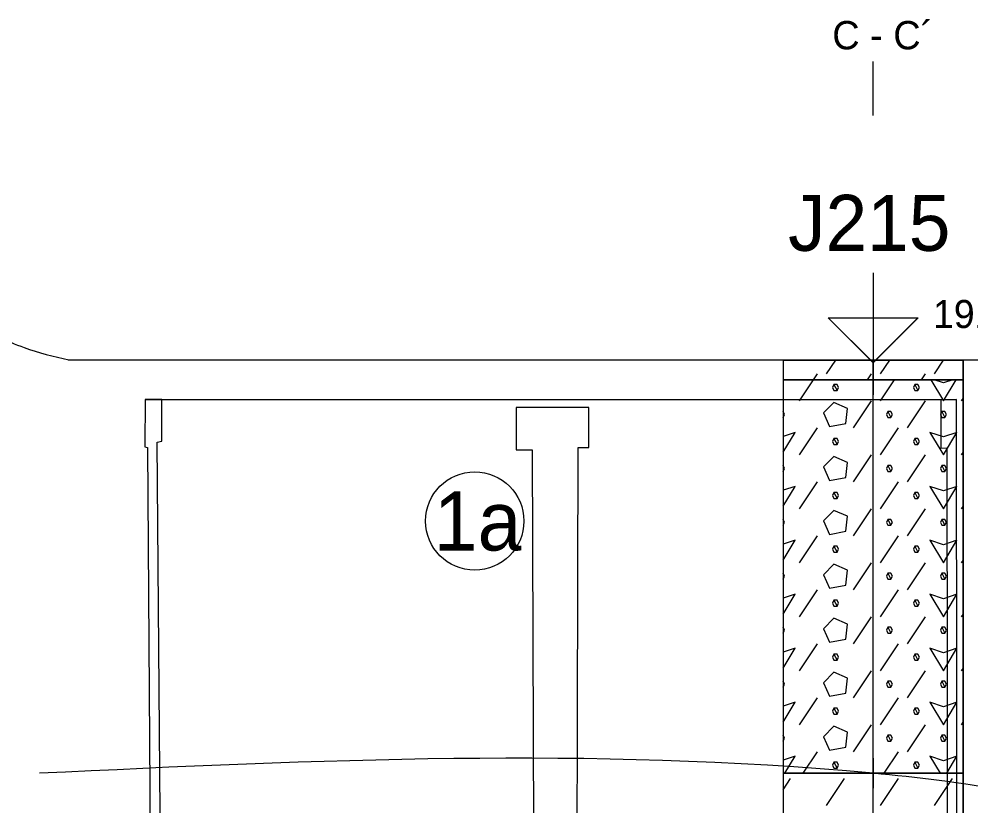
# Model space of a CAD drawing. Extents: x 3042 to 4120, y 576 to 2694.
# Drawn here: x 3313.75 to 3337.94, y 2005.15 to 2025.15 of the extents above; entities that cross this region are included whole.
import ezdxf

# ---------------------------------------------------------------- set-up
doc = ezdxf.new("R2010")
doc.units = 0
for name, color, linetype in [('15', 7, 'Continuous'), ('16', 7, 'Continuous'), ('17', 7, 'Continuous'), ('18', 7, 'Continuous'), ('22', 7, 'Continuous'), ('51', 7, 'Continuous'), ('53', 7, 'Continuous'), ('56', 7, 'Continuous'), ('nádrže', 7, 'Continuous'), ('rozhraní', 7, 'Continuous')]:
    doc.layers.add(name, color=color, linetype=linetype)

msp = doc.modelspace()

# ---------------------------------------------------------------- linework, layer by layer
at = {"layer": '15'}
for points in [[(3335.452, 2018.706), (3335.452, 2016.42), (3334.309, 2017.563), (3336.595, 2017.563), (3335.452, 2016.42)], [(3335.454, 2018.707), (3335.454, 2016.421), (3334.311, 2017.564), (3336.597, 2017.564), (3335.454, 2016.421)]]:
    msp.add_lwpolyline(points, dxfattribs=at)
at = {"layer": '18'}
msp.add_line((3335.454, 1971.485), (3335.454, 2016.485), dxfattribs=at)
at = {"layer": '22'}
msp.add_lwpolyline([(3335.452, 2022.706), (3335.452, 2022.706), (3335.452, 2024.075)], dxfattribs=at)
at = {"layer": '51'}
for p, q in [((3334.27, 2016.134), (3334.504, 2016.485)), ((3335.642, 2016.134), (3335.875, 2016.485)), ((3337.013, 2016.134), (3337.247, 2016.485)), ((3333.942, 2015.985), (3334.041, 2016.134)), ((3335.313, 2015.985), (3335.413, 2016.134)), ((3336.685, 2015.985), (3336.785, 2016.134)), ((3333.584, 2015.448), (3333.942, 2015.985)), ((3335.642, 2015.448), (3335.999, 2015.985)), ((3334.956, 2014.763), (3335.413, 2015.448)), ((3336.327, 2014.763), (3336.785, 2015.448)), ((3337.699, 2015.448), (3337.74, 2015.509)), ((3333.165, 2015.029), (3333.165, 2015.029)), ((3333.584, 2014.077), (3334.041, 2014.763)), ((3335.642, 2014.077), (3336.099, 2014.763)), ((3337.699, 2014.077), (3337.74, 2014.138)), ((3334.956, 2013.391), (3335.413, 2014.077)), ((3336.327, 2013.391), (3336.785, 2014.077)), ((3333.165, 2013.658), (3333.165, 2013.658)), ((3333.584, 2012.705), (3334.041, 2013.391)), ((3335.642, 2012.705), (3336.099, 2013.391)), ((3334.956, 2012.019), (3335.413, 2012.705)), ((3336.327, 2012.019), (3336.785, 2012.705)), ((3337.699, 2012.705), (3337.74, 2012.766)), ((3333.165, 2012.286), (3333.165, 2012.286)), ((3333.584, 2011.334), (3334.041, 2012.019)), ((3335.642, 2011.334), (3336.099, 2012.019)), ((3334.956, 2010.648), (3335.413, 2011.334)), ((3336.327, 2010.648), (3336.785, 2011.334)), ((3337.699, 2011.334), (3337.74, 2011.395)), ((3333.165, 2010.914), (3333.165, 2010.914)), ((3333.584, 2009.962), (3334.041, 2010.648)), ((3335.642, 2009.962), (3336.099, 2010.648)), ((3337.699, 2009.962), (3337.74, 2010.023)), ((3334.956, 2009.276), (3335.413, 2009.962)), ((3336.327, 2009.276), (3336.785, 2009.962)), ((3333.165, 2009.543), (3333.165, 2009.543)), ((3333.584, 2008.59), (3334.041, 2009.276)), ((3335.642, 2008.59), (3336.099, 2009.276)), ((3334.956, 2007.905), (3335.413, 2008.59)), ((3336.327, 2007.905), (3336.785, 2008.59)), ((3337.699, 2008.59), (3337.74, 2008.651)), ((3333.165, 2008.171), (3333.165, 2008.171)), ((3333.584, 2007.219), (3334.041, 2007.905)), ((3335.642, 2007.219), (3336.099, 2007.905)), ((3334.956, 2006.533), (3335.413, 2007.219)), ((3336.327, 2006.533), (3336.785, 2007.219)), ((3337.699, 2007.219), (3337.74, 2007.28)), ((3333.165, 2006.8), (3333.165, 2006.8)), ((3333.676, 2005.985), (3334.041, 2006.533)), ((3335.733, 2005.985), (3336.099, 2006.533)), ((3336.899, 2006.419), (3337.159, 2005.985)), ((3333.168, 2005.565), (3333.356, 2005.847)), ((3334.27, 2005.161), (3334.727, 2005.847)), ((3335.642, 2005.161), (3336.099, 2005.847)), ((3337.013, 2005.161), (3337.47, 2005.847))]:
    msp.add_line(p, q, dxfattribs=at)
for points in [[(3333.168, 2015.985), (3337.74, 2015.985), (3337.74, 2016.485), (3333.168, 2016.485)], [(3333.168, 2005.985), (3337.74, 2005.985), (3337.74, 2015.985), (3333.168, 2015.985)], [(3333.168, 2001.485), (3337.74, 2001.485), (3337.74, 2005.985), (3333.168, 2005.985)]]:
    msp.add_lwpolyline(points, close=True, dxfattribs=at)
for points in [[(3334.46, 2015.867), (3334.422, 2015.791), (3334.46, 2015.715), (3334.537, 2015.715), (3334.575, 2015.791), (3334.537, 2015.867), (3334.46, 2015.867), (3334.537, 2015.715)], [(3336.518, 2015.867), (3336.48, 2015.791), (3336.518, 2015.715), (3336.594, 2015.715), (3336.632, 2015.791), (3336.594, 2015.867), (3336.518, 2015.867), (3336.594, 2015.715)], [(3336.92, 2015.985), (3337.242, 2015.448), (3337.564, 2015.985)], [(3337.479, 2015.985), (3337.242, 2015.906), (3337.004, 2015.985)], [(3334.194, 2015.144), (3334.346, 2014.801), (3334.765, 2014.877), (3334.803, 2015.258), (3334.46, 2015.41), (3334.194, 2015.144)], [(3333.165, 2015.029), (3333.165, 2015.029), (3333.203, 2015.105), (3333.165, 2015.182), (3333.165, 2015.182)], [(3335.832, 2015.182), (3335.794, 2015.105), (3335.832, 2015.029), (3335.908, 2015.029), (3335.946, 2015.105), (3335.908, 2015.182), (3335.832, 2015.182), (3335.908, 2015.029)], [(3337.204, 2015.182), (3337.166, 2015.105), (3337.204, 2015.029), (3337.28, 2015.029), (3337.318, 2015.105), (3337.28, 2015.182), (3337.204, 2015.182), (3337.28, 2015.029)], [(3333.168, 2014.145), (3333.47, 2014.648), (3333.168, 2014.547)], [(3336.899, 2014.648), (3337.242, 2014.077), (3337.585, 2014.648), (3337.242, 2014.534), (3336.899, 2014.648)], [(3334.46, 2014.496), (3334.422, 2014.42), (3334.46, 2014.343), (3334.537, 2014.343), (3334.575, 2014.42), (3334.537, 2014.496), (3334.46, 2014.496), (3334.537, 2014.343)], [(3336.518, 2014.496), (3336.48, 2014.42), (3336.518, 2014.343), (3336.594, 2014.343), (3336.632, 2014.42), (3336.594, 2014.496), (3336.518, 2014.496), (3336.594, 2014.343)], [(3334.194, 2013.772), (3334.346, 2013.429), (3334.765, 2013.505), (3334.803, 2013.886), (3334.46, 2014.039), (3334.194, 2013.772)], [(3333.165, 2013.658), (3333.165, 2013.658), (3333.203, 2013.734), (3333.165, 2013.81), (3333.165, 2013.81)], [(3335.832, 2013.81), (3335.794, 2013.734), (3335.832, 2013.658), (3335.908, 2013.658), (3335.946, 2013.734), (3335.908, 2013.81), (3335.832, 2013.81), (3335.908, 2013.658)], [(3337.204, 2013.81), (3337.166, 2013.734), (3337.204, 2013.658), (3337.28, 2013.658), (3337.318, 2013.734), (3337.28, 2013.81), (3337.204, 2013.81), (3337.28, 2013.658)], [(3333.168, 2012.773), (3333.47, 2013.277), (3333.168, 2013.176)], [(3336.899, 2013.277), (3337.242, 2012.705), (3337.585, 2013.277), (3337.242, 2013.162), (3336.899, 2013.277)], [(3334.46, 2013.124), (3334.422, 2013.048), (3334.46, 2012.972), (3334.537, 2012.972), (3334.575, 2013.048), (3334.537, 2013.124), (3334.46, 2013.124), (3334.537, 2012.972)], [(3336.518, 2013.124), (3336.48, 2013.048), (3336.518, 2012.972), (3336.594, 2012.972), (3336.632, 2013.048), (3336.594, 2013.124), (3336.518, 2013.124), (3336.594, 2012.972)], [(3333.165, 2012.286), (3333.165, 2012.286), (3333.203, 2012.362), (3333.165, 2012.438), (3333.165, 2012.438)], [(3334.194, 2012.4), (3334.346, 2012.057), (3334.765, 2012.134), (3334.803, 2012.515), (3334.46, 2012.667), (3334.194, 2012.4)], [(3335.832, 2012.438), (3335.794, 2012.362), (3335.832, 2012.286), (3335.908, 2012.286), (3335.946, 2012.362), (3335.908, 2012.438), (3335.832, 2012.438), (3335.908, 2012.286)], [(3337.204, 2012.438), (3337.166, 2012.362), (3337.204, 2012.286), (3337.28, 2012.286), (3337.318, 2012.362), (3337.28, 2012.438), (3337.204, 2012.438), (3337.28, 2012.286)], [(3333.168, 2011.401), (3333.47, 2011.905), (3333.168, 2011.804)], [(3334.46, 2011.753), (3334.422, 2011.676), (3334.46, 2011.6), (3334.537, 2011.6), (3334.575, 2011.676), (3334.537, 2011.753), (3334.46, 2011.753), (3334.537, 2011.6)], [(3336.518, 2011.753), (3336.48, 2011.676), (3336.518, 2011.6), (3336.594, 2011.6), (3336.632, 2011.676), (3336.594, 2011.753), (3336.518, 2011.753), (3336.594, 2011.6)], [(3336.899, 2011.905), (3337.242, 2011.334), (3337.585, 2011.905), (3337.242, 2011.791), (3336.899, 2011.905)], [(3334.194, 2011.029), (3334.346, 2010.686), (3334.765, 2010.762), (3334.803, 2011.143), (3334.46, 2011.295), (3334.194, 2011.029)], [(3333.165, 2010.914), (3333.165, 2010.914), (3333.203, 2010.991), (3333.165, 2011.067), (3333.165, 2011.067)], [(3335.832, 2011.067), (3335.794, 2010.991), (3335.832, 2010.914), (3335.908, 2010.914), (3335.946, 2010.991), (3335.908, 2011.067), (3335.832, 2011.067), (3335.908, 2010.914)], [(3337.204, 2011.067), (3337.166, 2010.991), (3337.204, 2010.914), (3337.28, 2010.914), (3337.318, 2010.991), (3337.28, 2011.067), (3337.204, 2011.067), (3337.28, 2010.914)], [(3333.168, 2010.03), (3333.47, 2010.533), (3333.168, 2010.433)], [(3336.899, 2010.533), (3337.242, 2009.962), (3337.585, 2010.533), (3337.242, 2010.419), (3336.899, 2010.533)], [(3334.46, 2010.381), (3334.422, 2010.305), (3334.46, 2010.229), (3334.537, 2010.229), (3334.575, 2010.305), (3334.537, 2010.381), (3334.46, 2010.381), (3334.537, 2010.229)], [(3336.518, 2010.381), (3336.48, 2010.305), (3336.518, 2010.229), (3336.594, 2010.229), (3336.632, 2010.305), (3336.594, 2010.381), (3336.518, 2010.381), (3336.594, 2010.229)], [(3334.194, 2009.657), (3334.346, 2009.314), (3334.765, 2009.39), (3334.803, 2009.771), (3334.46, 2009.924), (3334.194, 2009.657)], [(3333.165, 2009.543), (3333.165, 2009.543), (3333.203, 2009.619), (3333.165, 2009.695), (3333.165, 2009.695)], [(3335.832, 2009.695), (3335.794, 2009.619), (3335.832, 2009.543), (3335.908, 2009.543), (3335.946, 2009.619), (3335.908, 2009.695), (3335.832, 2009.695), (3335.908, 2009.543)], [(3337.204, 2009.695), (3337.166, 2009.619), (3337.204, 2009.543), (3337.28, 2009.543), (3337.318, 2009.619), (3337.28, 2009.695), (3337.204, 2009.695), (3337.28, 2009.543)], [(3333.168, 2008.658), (3333.47, 2009.162), (3333.168, 2009.061)], [(3336.899, 2009.162), (3337.242, 2008.59), (3337.585, 2009.162), (3337.242, 2009.048), (3336.899, 2009.162)], [(3334.46, 2009.009), (3334.422, 2008.933), (3334.46, 2008.857), (3334.537, 2008.857), (3334.575, 2008.933), (3334.537, 2009.009), (3334.46, 2009.009), (3334.537, 2008.857)], [(3336.518, 2009.009), (3336.48, 2008.933), (3336.518, 2008.857), (3336.594, 2008.857), (3336.632, 2008.933), (3336.594, 2009.009), (3336.518, 2009.009), (3336.594, 2008.857)], [(3333.165, 2008.171), (3333.165, 2008.171), (3333.203, 2008.247), (3333.165, 2008.324), (3333.165, 2008.324)], [(3334.194, 2008.286), (3334.346, 2007.943), (3334.765, 2008.019), (3334.803, 2008.4), (3334.46, 2008.552), (3334.194, 2008.286)], [(3335.832, 2008.324), (3335.794, 2008.247), (3335.832, 2008.171), (3335.908, 2008.171), (3335.946, 2008.247), (3335.908, 2008.324), (3335.832, 2008.324), (3335.908, 2008.171)], [(3337.204, 2008.324), (3337.166, 2008.247), (3337.204, 2008.171), (3337.28, 2008.171), (3337.318, 2008.247), (3337.28, 2008.324), (3337.204, 2008.324), (3337.28, 2008.171)], [(3333.168, 2007.287), (3333.47, 2007.79), (3333.168, 2007.689)], [(3334.46, 2007.638), (3334.422, 2007.562), (3334.46, 2007.485), (3334.537, 2007.485), (3334.575, 2007.562), (3334.537, 2007.638), (3334.46, 2007.638), (3334.537, 2007.485)], [(3336.518, 2007.638), (3336.48, 2007.562), (3336.518, 2007.485), (3336.594, 2007.485), (3336.632, 2007.562), (3336.594, 2007.638), (3336.518, 2007.638), (3336.594, 2007.485)], [(3336.899, 2007.79), (3337.242, 2007.219), (3337.585, 2007.79), (3337.242, 2007.676), (3336.899, 2007.79)], [(3334.194, 2006.914), (3334.346, 2006.571), (3334.765, 2006.647), (3334.803, 2007.028), (3334.46, 2007.181), (3334.194, 2006.914)], [(3333.165, 2006.8), (3333.165, 2006.8), (3333.203, 2006.876), (3333.165, 2006.952), (3333.165, 2006.952)], [(3335.832, 2006.952), (3335.794, 2006.876), (3335.832, 2006.8), (3335.908, 2006.8), (3335.946, 2006.876), (3335.908, 2006.952), (3335.832, 2006.952), (3335.908, 2006.8)], [(3337.204, 2006.952), (3337.166, 2006.876), (3337.204, 2006.8), (3337.28, 2006.8), (3337.318, 2006.876), (3337.28, 2006.952), (3337.204, 2006.952), (3337.28, 2006.8)], [(3333.21, 2005.985), (3333.47, 2006.419), (3333.168, 2006.318)], [(3337.324, 2005.985), (3337.585, 2006.419), (3337.242, 2006.304), (3336.899, 2006.419)], [(3334.46, 2006.266), (3334.422, 2006.19), (3334.46, 2006.114), (3334.537, 2006.114), (3334.575, 2006.19), (3334.537, 2006.266), (3334.46, 2006.266), (3334.537, 2006.114)], [(3336.518, 2006.266), (3336.48, 2006.19), (3336.518, 2006.114), (3336.594, 2006.114), (3336.632, 2006.19), (3336.594, 2006.266), (3336.518, 2006.266), (3336.594, 2006.114)]]:
    msp.add_lwpolyline(points, dxfattribs=at)
at = {"layer": '53'}
for p, q in [((3333.168, 2016.485), (3337.74, 2016.485)), ((3333.168, 2016.485), (3333.168, 1971.485)), ((3337.74, 2016.485), (3337.74, 1971.485)), ((3333.168, 2015.985), (3337.74, 2015.985)), ((3333.168, 2005.985), (3337.74, 2005.985))]:
    msp.add_line(p, q, dxfattribs=at)
at = {"layer": '56'}
for p, q in [((3335.454, 2016.866), (3335.454, 2016.104)), ((3335.073, 2016.485), (3335.835, 2016.485)), ((3335.454, 2016.366), (3335.454, 2015.604)), ((3335.073, 2015.985), (3335.835, 2015.985)), ((3335.454, 2006.366), (3335.454, 2005.604)), ((3335.073, 2005.985), (3335.835, 2005.985))]:
    msp.add_line(p, q, dxfattribs=at)
at = {"layer": 'nádrže'}
msp.add_line((3316.954, 2015.483), (3337.574, 2015.483), dxfattribs=at)
for points in [[(3317.358, 2001.838), (3317.255, 2014.402), (3317.38, 2014.427), (3317.374, 2015.483), (3316.954, 2015.483), (3316.944, 2014.278), (3317.01, 2014.264)], [(3337.592, 1999.211), (3337.574, 2015.483), (3337.174, 2015.472), (3337.175, 2014.25), (3337.329, 2014.254), (3337.343, 2001.702)], [(3327.914, 1997.165), (3327.959, 2014.263), (3328.229, 2014.263), (3328.226, 2015.277), (3326.381, 2015.277), (3326.385, 2014.201), (3326.79, 2014.201), (3326.849, 1997.372)], [(3317.01, 2014.264), (3317.115, 1999.362)]]:
    msp.add_lwpolyline(points, dxfattribs=at)
at = {"layer": 'rozhraní'}
msp.add_circle((3325.329, 2012.396), 1.25, dxfattribs=at)
for points in [[(3312.572, 2017.433), (3313.877, 2016.804), (3315.01, 2016.494)], [(3429.536, 2016.622), (3416.672, 2016.183), (3390.375, 2016.183), (3366.013, 2016.433), (3335.107, 2016.483), (3314.994, 2016.483)], [(3348.998, 1998.794), (3341.938, 2004.591), (3335.452, 2005.983), (3314.269, 2005.983)]]:
    msp.add_spline(points, degree=3, dxfattribs=at)

# ---------------------------------------------------------------- texts
at = {"layer": '16'}
for p in [(3333.293, 2019.262), (3333.295, 2019.263)]:
    msp.add_text('J215', height=1.4224, dxfattribs=at).set_placement(p)
at = {"layer": '17'}
for p in [(3336.976, 2017.301), (3336.978, 2017.303)]:
    msp.add_text('191.11', height=0.7112, dxfattribs=at).set_placement(p)
at = {"layer": '22'}
msp.add_text('C - C´', height=0.72, dxfattribs=at).set_placement((3334.416, 2024.384))
at = {"layer": 'rozhraní'}
msp.add_text('1a', height=1.5, dxfattribs=at).set_placement((3324.285, 2011.646))

doc.saveas('drawing.dxf')
